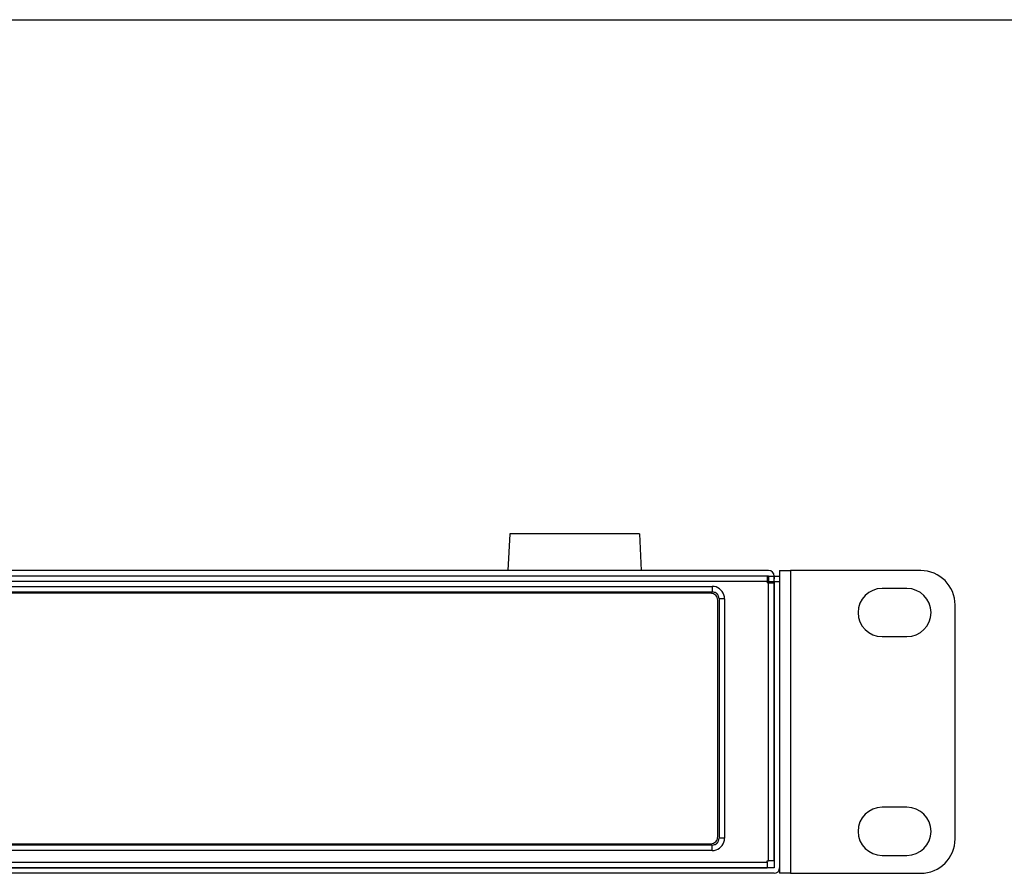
# Model space of a CAD drawing. Header units: millimetres. Extents: x 0 to 1524, y 0 to 1016.
# Tile 275 of 352: x 866 to 1009, y 892 to 1016. Entities that reach past the tile are written whole.
import ezdxf

# ---------------------------------------------------------------- set-up
doc = ezdxf.new("R2010")
doc.units = ezdxf.units.MM
doc.header["$LTSCALE"] = 83.82
doc.layers.get('0').update_dxf_attribs({"linetype": 'CONTINUOUS'})

msp = doc.modelspace()

# ---------------------------------------------------------------- linework, layer by layer
at = {"color": 7, "linetype": 'CONTINUOUS'}
for p, q in [((0, 1016), (1524, 1016)), ((936.969, 941.288), (936.694, 935.938)), ((942.194, 941.288), (936.969, 941.288)), ((946.394, 941.288), (942.194, 941.288)), ((950.594, 941.288), (946.394, 941.288)), ((955.819, 941.288), (950.594, 941.288)), ((955.819, 941.288), (956.094, 935.938)), ((974.594, 935.938), (546.194, 935.938)), ((976.194, 935.938), (976.194, 935.138)), ((976.194, 935.938), (977.794, 935.938)), ((996.694, 935.938), (977.794, 935.938)), ((977.794, 935.938), (977.794, 891.938)), ((974.394, 935.138), (546.394, 935.138)), ((974.394, 935.138), (546.394, 935.138)), ((974.394, 935.138), (546.394, 935.138)), ((974.394, 935.138), (974.394, 934.738)), ((974.594, 935.138), (974.394, 935.138)), ((974.394, 934.738), (974.394, 934.338)), ((974.594, 935.138), (974.594, 934.738)), ((974.594, 935.138), (975.394, 935.138)), ((974.594, 934.738), (974.594, 934.446)), ((974.594, 934.446), (974.594, 934.338)), ((975.394, 935.138), (975.394, 934.738)), ((975.394, 935.138), (976.194, 935.138)), ((975.394, 934.338), (975.394, 935.138)), ((975.394, 935.138), (976.194, 935.138)), ((976.194, 935.138), (976.194, 934.338)), ((974.394, 934.338), (546.394, 934.338)), ((554.394, 933.638), (966.394, 933.638)), ((974.394, 934.338), (974.394, 934.138)), ((974.594, 934.138), (974.394, 934.138)), ((974.594, 934.138), (974.594, 934.338)), ((974.594, 934.338), (975.394, 934.338)), ((974.594, 934.138), (974.963, 934.138)), ((974.594, 893.738), (974.594, 934.138)), ((974.963, 934.138), (975.248, 934.138)), ((975.248, 934.138), (975.386, 934.138)), ((975.394, 934.338), (975.394, 934.135)), ((975.394, 934.338), (976.194, 934.338)), ((975.394, 893.738), (975.394, 934.135)), ((975.394, 893.738), (975.394, 934.135)), ((975.394, 934.135), (975.394, 893.738)), ((976.194, 934.338), (976.194, 892.738)), ((994.694, 933.338), (991.094, 933.338)), ((554.594, 932.838), (966.194, 932.838)), ((966.194, 932.638), (554.594, 932.638)), ((966.194, 932.838), (966.394, 932.838)), ((967.194, 897.238), (967.194, 931.638)), ((967.394, 931.838), (967.394, 931.638)), ((967.394, 931.638), (967.394, 897.238)), ((968.194, 931.838), (968.194, 897.038)), ((1001.694, 896.938), (1001.694, 930.938)), ((991.094, 926.338), (994.694, 926.338)), ((994.694, 901.538), (991.094, 901.538)), ((967.394, 897.238), (967.394, 897.038)), ((554.594, 896.238), (966.194, 896.238)), ((966.194, 896.038), (554.594, 896.038)), ((966.394, 896.038), (966.194, 896.038)), ((966.394, 895.238), (554.394, 895.238)), ((991.094, 894.538), (994.694, 894.538)), ((546.394, 893.538), (974.394, 893.538)), ((974.394, 893.538), (974.394, 893.738)), ((974.394, 893.738), (974.594, 893.738)), ((974.394, 893.538), (974.394, 892.738)), ((975.394, 893.738), (974.594, 893.738)), ((975.394, 893.738), (975.394, 892.738)), ((975.394, 891.938), (545.394, 891.938)), ((546.394, 892.738), (974.394, 892.738)), ((546.394, 892.738), (974.394, 892.738)), ((974.394, 892.738), (546.394, 892.738)), ((975.394, 892.738), (974.394, 892.738)), ((976.194, 892.738), (976.194, 891.938)), ((977.794, 891.938), (976.194, 891.938)), ((977.794, 891.938), (996.694, 891.938))]:
    msp.add_line(p, q, dxfattribs=at)
for points in [[(966.394, 933.638), (966.394, 933.238), (966.394, 932.946), (966.394, 932.838)], [(975.394, 934.135), (975.392, 934.138), (975.387, 934.138)], [(968.194, 931.838), (967.794, 931.838), (967.502, 931.838), (967.394, 931.838)], [(966.394, 895.238), (966.394, 895.638), (966.394, 895.931), (966.394, 896.038)], [(968.194, 897.038), (967.794, 897.038), (967.502, 897.038), (967.394, 897.038)]]:
    msp.add_lwpolyline(points, dxfattribs=at)
for centre, radius, start, end in [((974.594, 935.138), 0.8, 0, 90), ((996.694, 930.938), 5, 0, 90), ((966.394, 931.838), 1.8, 54.04585, 90), ((966.394, 931.838), 1.8, 36.02295, 54.04585), ((991.094, 929.838), 3.5, 90, 270), ((994.694, 929.838), 3.5, 270, 90), ((966.194, 931.638), 1, 80.72148, 90), ((966.194, 931.638), 1, 67.5, 80.72148), ((966.394, 931.838), 1, 69.37437, 90), ((966.394, 931.838), 1, 69.44124, 90), ((966.194, 931.638), 1, 22.5, 67.5), ((966.394, 931.838), 1, 62.98304, 69.44124), ((966.394, 931.838), 1, 63.03393, 69.37437), ((966.394, 931.838), 1, 53.97204, 63.03393), ((966.394, 931.838), 1, 48.62374, 62.98304), ((966.394, 931.838), 1, 48.54594, 53.97204), ((966.394, 931.838), 1, 45, 48.62374), ((966.394, 931.838), 1, 41.44688, 48.54594), ((966.394, 931.838), 1, 41.36691, 45), ((966.194, 931.638), 1, 0, 22.5), ((966.394, 931.838), 1, 35.99861, 41.44688), ((966.394, 931.838), 1, 27.03127, 41.36691), ((966.394, 931.838), 1, 26.97675, 35.99861), ((966.394, 931.838), 1, 20.53629, 27.03127), ((966.394, 931.838), 1, 20.60011, 26.97675), ((966.394, 931.838), 1, 0, 20.60011), ((966.394, 931.838), 1, 360, 20.53629), ((966.394, 931.838), 1.8, 0, 36.02295), ((991.094, 898.038), 3.5, 90, 270), ((994.694, 898.038), 3.5, 270, 90), ((966.194, 897.238), 1, 350.72148, 360), ((966.194, 897.238), 1, 270, 292.5), ((966.394, 897.038), 1, 270, 290.60011), ((966.394, 897.038), 1, 270, 290.53629), ((966.194, 897.238), 1, 292.5, 337.5), ((966.394, 897.038), 1, 290.53629, 297.03127), ((966.394, 897.038), 1, 290.60011, 296.97675), ((966.394, 897.038), 1, 296.97675, 305.99861), ((966.394, 897.038), 1, 297.03127, 311.36691), ((966.394, 897.038), 1, 305.99861, 311.44688), ((966.394, 897.038), 1, 311.36691, 315), ((966.394, 897.038), 1, 311.44688, 318.54594), ((966.394, 897.038), 1, 315, 318.62374), ((966.194, 897.238), 1, 337.5, 350.72148), ((966.394, 897.038), 1, 318.54594, 323.97204), ((966.394, 897.038), 1, 318.62374, 332.98304), ((966.394, 897.038), 1, 323.97204, 333.03393), ((966.394, 897.038), 1, 332.98304, 339.44124), ((966.394, 897.038), 1, 333.03393, 339.37437), ((966.394, 897.038), 1, 339.37437, 360), ((966.394, 897.038), 1, 339.44124, 360), ((966.394, 897.038), 1.8, 306.02295, 324.04585), ((966.394, 897.038), 1.8, 324.04585, 360), ((996.694, 896.938), 5, 270, 360), ((966.394, 897.038), 1.8, 270, 306.02295), ((975.394, 892.738), 0.8, 270, 360)]:
    msp.add_arc(centre, radius, start, end, dxfattribs=at)

doc.saveas('drawing.dxf')
